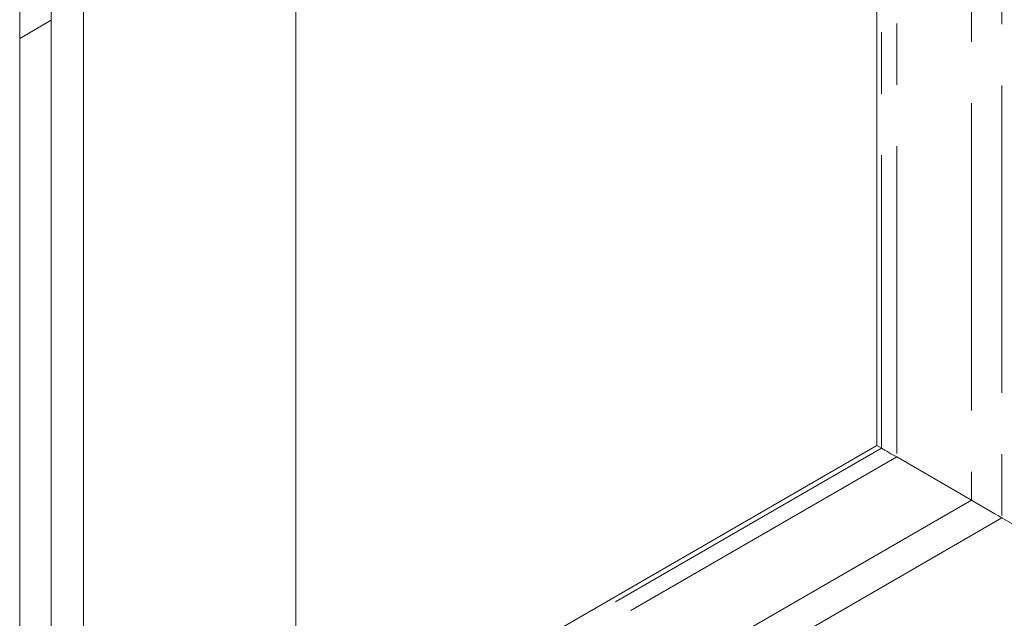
# Model space of a CAD drawing. Header units: millimetres. Extents: x 450 to 25135, y 150 to 17673.
# Tile 432 of 463: x 23064 to 23675, y 12099 to 12470. Entities that reach past the tile are written whole.
import ezdxf

# ---------------------------------------------------------------- set-up
doc = ezdxf.new("R2010")
doc.units = ezdxf.units.MM
doc.linetypes.add('SLD-Centrada-doble', pattern=[12.7, 6.35, -1.27, 1.27, -1.27, 1.27, -1.27])
doc.linetypes.add('SLD-Continua', pattern=[0])
doc.layers.add('OCULTA', color=8, linetype='SLD-Continua')

msp = doc.modelspace()

# ---------------------------------------------------------------- linework, layer by layer
at = {"color": 7, "linetype": 'SLD-Continua', "lineweight": 18, "ltscale": 30}
for p, q in [((23103.28, 11502.06), (23103.28, 12599.58)), ((23083.28, 12588.04), (23083.28, 11502.06)), ((23063.68, 11524.91), (23063.68, 12576.73))]:
    msp.add_line(p, q, dxfattribs=at)
at = {"layer": 'OCULTA', "linetype": 'SLD-Centrada-doble', "lineweight": 18, "ltscale": 30}
for p, q in [((23673.26, 12809.98), (23673.26, 12160.87)), ((23673.26, 12809.98), (23673.26, 12160.87)), ((23673.26, 12809.98), (23673.26, 12160.87)), ((23673.26, 12809.98), (23673.26, 12160.87)), ((23654.29, 12799.03), (23654.29, 12171.83)), ((23654.29, 12799.03), (23654.29, 12171.83)), ((23654.29, 12799.03), (23654.29, 12171.83)), ((23654.29, 12799.03), (23654.29, 12171.83)), ((23607.95, 12772.28), (23607.95, 12198.6)), ((23607.95, 12772.28), (23607.95, 12198.6)), ((23607.95, 12772.28), (23607.95, 12198.6)), ((23607.95, 12772.28), (23607.95, 12198.6)), ((23598.46, 12766.81), (23598.46, 12204.08)), ((23598.46, 12766.81), (23598.46, 12204.08)), ((23598.46, 12766.81), (23598.46, 12204.08)), ((23598.46, 12766.81), (23598.46, 12204.08)), ((23598.46, 12204.08), (23235.05, 11994.34)), ((23598.46, 12204.08), (23235.05, 11994.34)), ((23598.46, 12204.08), (23235.05, 11994.34)), ((23598.46, 12204.08), (23235.05, 11994.34)), ((23607.95, 12198.6), (23235.05, 11983.39)), ((23607.95, 12198.6), (23235.05, 11983.39)), ((23607.95, 12198.6), (23235.05, 11983.39)), ((23607.95, 12198.6), (23235.05, 11983.39)), ((23654.29, 12171.83), (23235.05, 11929.87)), ((23654.29, 12171.83), (23235.05, 11929.87)), ((23654.29, 12171.83), (23235.05, 11929.87)), ((23654.29, 12171.83), (23235.05, 11929.87)), ((23673.26, 12160.87), (23235.05, 11907.96)), ((23673.26, 12160.87), (23235.05, 11907.96)), ((23673.26, 12160.87), (23235.05, 11907.96)), ((23673.26, 12160.87), (23235.05, 11907.96))]:
    msp.add_line(p, q, dxfattribs=at)
at = {"layer": 'OCULTA', "linetype": 'SLD-Continua', "lineweight": 18, "ltscale": 30}
for p, q in [((23595.68, 12765.2), (23595.68, 12205.69)), ((23595.68, 12765.2), (23595.68, 12205.69)), ((23595.68, 12765.2), (23595.68, 12205.69)), ((23595.68, 12765.2), (23595.68, 12205.69)), ((23235.05, 11785.34), (23235.05, 12557.07)), ((23235.05, 11785.34), (23235.05, 12557.07)), ((23235.05, 11785.34), (23235.05, 12557.07)), ((23235.05, 11785.34), (23235.05, 12557.07)), ((23063.68, 12458.16), (23083.28, 12469.47)), ((23063.68, 12458.16), (23083.28, 12469.47)), ((23063.68, 12458.16), (23083.28, 12469.47)), ((23063.68, 12458.16), (23083.28, 12469.47)), ((23063.68, 12458.16), (23083.28, 12469.47)), ((23063.68, 12458.16), (23083.28, 12469.47)), ((23063.68, 12458.16), (23083.28, 12469.47)), ((23063.68, 12458.16), (23083.28, 12469.47)), ((23595.68, 12205.69), (23235.05, 11997.56)), ((23595.68, 12205.69), (23235.05, 11997.56)), ((23595.68, 12205.69), (23235.05, 11997.56)), ((23595.68, 12205.69), (23235.05, 11997.56)), ((23598.46, 12204.08), (23595.68, 12205.69)), ((23595.68, 12205.69), (23598.46, 12204.08)), ((23598.46, 12204.08), (23595.68, 12205.69)), ((23598.46, 12204.08), (23595.68, 12205.69)), ((23598.46, 12204.08), (23595.68, 12205.69)), ((23595.68, 12205.69), (23598.46, 12204.08)), ((23595.68, 12205.69), (23598.46, 12204.08)), ((23595.68, 12205.69), (23598.46, 12204.08)), ((23654.29, 12171.83), (23607.95, 12198.6)), ((23607.95, 12198.6), (23654.29, 12171.83)), ((23654.29, 12171.83), (23607.95, 12198.6)), ((23654.29, 12171.83), (23607.95, 12198.6)), ((23654.29, 12171.83), (23607.95, 12198.6)), ((23607.95, 12198.6), (23654.29, 12171.83)), ((23607.95, 12198.6), (23654.29, 12171.83)), ((23607.95, 12198.6), (23654.29, 12171.83)), ((23753.92, 12114.33), (23673.26, 12160.87)), ((23673.26, 12160.87), (23753.92, 12114.33)), ((23753.92, 12114.33), (23673.26, 12160.87)), ((23753.92, 12114.33), (23673.26, 12160.87)), ((23753.92, 12114.33), (23673.26, 12160.87)), ((23673.26, 12160.87), (23753.92, 12114.33)), ((23673.26, 12160.87), (23753.92, 12114.33)), ((23673.26, 12160.87), (23753.92, 12114.33))]:
    msp.add_line(p, q, dxfattribs=at)
at = {"layer": 'OCULTA', "linetype": 'SLD-Continua', "lineweight": 18, "ltscale": 900}
for centre, major_axis, start_param, end_param in [((23603.41, 12201.22), (7, -4.04), 0.865363, 2.356328), ((23603.41, 12201.22), (7, -4.04), 0.865363, 2.356328), ((23603.41, 12201.22), (7, -4.04), 0.865363, 2.356328), ((23603.41, 12201.22), (7, -4.04), 0.865363, 2.356328), ((23603.41, 12201.22), (7, -4.04), 0.865363, 2.356328), ((23603.41, 12201.22), (7, -4.04), 0.865363, 2.356328), ((23603.41, 12201.22), (7, -4.04), 0.865363, 2.356328), ((23603.41, 12201.22), (7, -4.04), 0.865363, 2.356328), ((23663.37, 12166.59), (14, -8.08), 4.006955, 5.49792), ((23663.37, 12166.59), (14, -8.08), 4.006955, 5.49792), ((23663.37, 12166.59), (14, -8.08), 4.006955, 5.49792), ((23663.37, 12166.59), (14, -8.08), 4.006955, 5.49792), ((23663.37, 12166.59), (14, -8.08), 4.006955, 5.49792), ((23663.37, 12166.59), (14, -8.08), 4.006955, 5.49792), ((23663.37, 12166.59), (14, -8.08), 4.006955, 5.49792), ((23663.37, 12166.59), (14, -8.08), 4.006955, 5.49792)]:
    msp.add_ellipse(centre, major_axis=major_axis, ratio=0.000231, start_param=start_param, end_param=end_param, dxfattribs=at)

doc.saveas('drawing.dxf')
